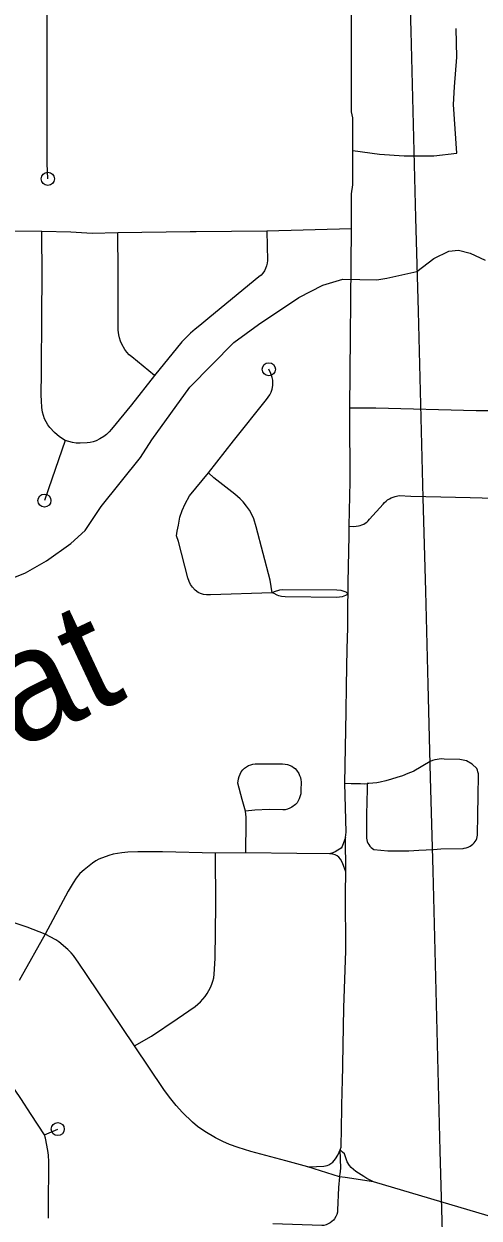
# Model space of a CAD drawing. Extents: x -19 to 366, y -4 to 359.
# Drawn here: x 149.023 to 149.352, y 191.956 to 192.818 of the extents above; entities that cross this region are included whole.
import ezdxf

# ---------------------------------------------------------------- set-up
doc = ezdxf.new("R2010")
doc.units = 0
for name, color, linetype in [('R_Striping', 7, 'Continuous'), ('R_Temp Easement', 7, 'Continuous'), ('Sheet Fence', 7, 'Continuous')]:
    doc.layers.add(name, color=color, linetype=linetype)

msp = doc.modelspace()

# ---------------------------------------------------------------- linework, layer by layer
at = {"layer": 'R_Striping'}
for points in [[(149.04058, 192.70639), (149.04015, 192.71759), (149.03974, 192.95611), (149.03993, 192.98698), (149.03982, 192.99127), (149.03949, 192.99535), (149.03889, 192.99941), (149.03808, 193.00342), (149.03702, 193.00737), (149.03574, 193.01126), (149.03421, 193.01506), (149.03045, 193.02338), (149.02659, 193.03072)], [(149.26077, 192.72687), (149.26079, 192.74194), (149.2608, 192.75041), (149.25987, 192.75477), (149.25984, 192.82371), (149.25983, 192.85415)], [(149.26077, 192.72687), (149.27997, 192.72411), (149.29772, 192.72295), (149.31934, 192.72304), (149.33586, 192.72494), (149.33341, 192.76001), (149.33415, 192.77269), (149.33575, 192.7941), (149.33542, 192.8149)], [(149.25976, 192.67035), (149.25974, 192.69553), (149.26071, 192.70219), (149.26074, 192.71543), (149.26077, 192.72687)], [(149.25976, 192.67035), (149.19878, 192.66872)], [(149.25869, 192.54096), (149.25976, 192.67035)], [(149.03634, 192.66851), (149.01573, 192.66868), (148.99584, 192.66862), (148.98112, 192.66891)], [(149.05315, 192.51759), (149.049, 192.52019), (149.04535, 192.52344), (149.04193, 192.5269), (149.04049, 192.5289), (149.03925, 192.53103), (149.03819, 192.53326), (149.03736, 192.53559), (149.03674, 192.53798), (149.03635, 192.54144), (149.03593, 192.5462), (149.03585, 192.55024), (149.03611, 192.56693), (149.03619, 192.60875), (149.03651, 192.63601), (149.03634, 192.66851)], [(149.09118, 192.66736), (149.07246, 192.66685), (149.0571, 192.66799), (149.03634, 192.66851)], [(149.19878, 192.66872), (149.14773, 192.66827), (149.14342, 192.66823), (149.09118, 192.66736)], [(149.11765, 192.56454), (149.1011, 192.57799), (149.09928, 192.57952), (149.09764, 192.58124), (149.09621, 192.58314), (149.09393, 192.58721), (149.09306, 192.58932), (149.09235, 192.59169), (149.09191, 192.59373), (149.09143, 192.59711), (149.09126, 192.60053), (149.09133, 192.63925), (149.09118, 192.66736)], [(149.19878, 192.66872), (149.19918, 192.64738), (149.19898, 192.64544), (149.19851, 192.64355), (149.19781, 192.64173), (149.19689, 192.64001), (149.19578, 192.63842), (149.19447, 192.63698), (149.19297, 192.63572), (149.15742, 192.60656), (149.15035, 192.60062), (149.1469, 192.59791), (149.14358, 192.59503), (149.14042, 192.59198), (149.13742, 192.58878), (149.11765, 192.56454)], [(149.15651, 192.49437), (149.17465, 192.51735), (149.19849, 192.54716), (149.20085, 192.55046), (149.20181, 192.5525), (149.20253, 192.55459), (149.20302, 192.55716), (149.2031, 192.55915), (149.20293, 192.56106), (149.20241, 192.56316), (149.20148, 192.56587), (149.20013, 192.569)], [(149.11765, 192.56454), (149.10095, 192.54338), (149.08661, 192.52572), (149.08489, 192.52376), (149.083, 192.52198), (149.08092, 192.52038), (149.07815, 192.51869), (149.07549, 192.51746), (149.07333, 192.51671), (149.07112, 192.51616), (149.06886, 192.5158), (149.06384, 192.51559), (149.06111, 192.51575), (149.05843, 192.51614), (149.05576, 192.51676), (149.05315, 192.51759)], [(149.25821, 192.45571), (149.25842, 192.46691), (149.2589, 192.48795), (149.25884, 192.50092), (149.25868, 192.52382), (149.25866, 192.52589), (149.25871, 192.53387), (149.25869, 192.54096)], [(149.36272, 192.53895), (149.34985, 192.5391), (149.27738, 192.54083), (149.25869, 192.54096)], [(149.05315, 192.51759), (149.04114, 192.4827), (149.03808, 192.47421)], [(149.13358, 192.44876), (149.13393, 192.45212), (149.13494, 192.45644), (149.13597, 192.46226), (149.13748, 192.467), (149.13968, 192.47195), (149.14287, 192.47767), (149.15651, 192.49437)], [(149.20264, 192.40776), (149.20113, 192.41676), (149.19105, 192.45537), (149.18925, 192.46103), (149.1876, 192.46474), (149.18605, 192.46739), (149.18409, 192.47026), (149.18161, 192.47326), (149.17934, 192.47555), (149.17559, 192.4788), (149.16046, 192.49062), (149.15651, 192.49437)], [(149.25821, 192.45571), (149.26157, 192.45561), (149.26474, 192.45594), (149.26608, 192.45622), (149.26737, 192.45665), (149.26861, 192.45722), (149.26977, 192.45793), (149.27086, 192.45876), (149.27185, 192.4597), (149.27272, 192.46075), (149.27283, 192.46091), (149.28269, 192.47169), (149.28365, 192.47283), (149.28471, 192.47387), (149.28589, 192.47479), (149.28715, 192.4756), (149.28845, 192.47626), (149.28986, 192.4768), (149.29127, 192.47718), (149.2943, 192.47782), (149.30265, 192.47752), (149.32433, 192.477), (149.34541, 192.47638), (149.36292, 192.47594)], [(149.25728, 192.40676), (149.2575, 192.4151), (149.2581, 192.44906), (149.25821, 192.45571)], [(149.155, 192.40629), (149.15298, 192.40658), (149.15086, 192.40719), (149.14908, 192.40799), (149.14699, 192.40963), (149.14499, 192.41169), (149.14363, 192.4136), (149.14254, 192.4159), (149.14164, 192.41852), (149.13483, 192.44481), (149.13358, 192.44876)], [(149.20264, 192.40776), (149.15792, 192.40617), (149.155, 192.40629)], [(149.25728, 192.40676), (149.25605, 192.40816), (149.25459, 192.40867), (149.25226, 192.40926), (149.24933, 192.4095), (149.20977, 192.40979), (149.20774, 192.4096), (149.20392, 192.40848), (149.20264, 192.40776)], [(149.25728, 192.40676), (149.25539, 192.40583), (149.25303, 192.40473), (149.24933, 192.40427), (149.21189, 192.40482), (149.20925, 192.40506), (149.20744, 192.4054), (149.20605, 192.40593), (149.20405, 192.40711), (149.20264, 192.40776)], [(149.25592, 192.3217), (149.2563, 192.34061), (149.25669, 192.36726), (149.25704, 192.38235), (149.2571, 192.40026), (149.25728, 192.40676)], [(149.25509, 192.27035), (149.25592, 192.3217)], [(149.18324, 192.2501), (149.18077, 192.25845), (149.17783, 192.27036), (149.17812, 192.27334), (149.17864, 192.27512), (149.18022, 192.27841), (149.18129, 192.27986), (149.1826, 192.28113), (149.18553, 192.28299), (149.18707, 192.28363), (149.18867, 192.28406), (149.19032, 192.28429), (149.2101, 192.28433), (149.2119, 192.28413), (149.21364, 192.28371), (149.21669, 192.2825), (149.21792, 192.28175), (149.21903, 192.28082), (149.22001, 192.27975), (149.22168, 192.27724), (149.22236, 192.27585), (149.22287, 192.27438), (149.2232, 192.27285), (149.22335, 192.2713), (149.2233, 192.26502), (149.22313, 192.26274), (149.2221, 192.25897), (149.22141, 192.2575), (149.22048, 192.25616), (149.21938, 192.25498), (149.21672, 192.25297), (149.21523, 192.25217), (149.21363, 192.25156), (149.21199, 192.25117), (149.21031, 192.251), (149.20028, 192.25132), (149.19009, 192.25079), (149.18324, 192.2501)], [(149.27111, 192.26998), (149.27115, 192.2661), (149.27059, 192.24776), (149.27067, 192.23068), (149.27087, 192.22952), (149.27122, 192.22827), (149.2717, 192.22708), (149.27233, 192.22596), (149.2731, 192.22492), (149.27395, 192.22397), (149.27493, 192.22313), (149.27601, 192.22241), (149.28599, 192.22141), (149.29868, 192.22141), (149.30121, 192.22158), (149.30852, 192.22206), (149.31902, 192.22253), (149.32433, 192.22297), (149.34046, 192.22318), (149.34123, 192.22331), (149.34269, 192.22367), (149.34412, 192.22417), (149.34548, 192.22482), (149.34652, 192.2255), (149.34749, 192.2263), (149.34834, 192.22721), (149.34909, 192.22821), (149.34972, 192.2293), (149.35019, 192.23046), (149.35053, 192.23167), (149.35073, 192.2329), (149.35092, 192.24774), (149.35136, 192.26095), (149.35147, 192.27628), (149.35137, 192.27718), (149.35112, 192.27843), (149.3507, 192.27964), (149.35017, 192.2808), (149.3469, 192.28408), (149.34292, 192.28642), (149.33799, 192.28747), (149.32668, 192.28776), (149.3249, 192.28783), (149.3232, 192.28774), (149.32153, 192.28751), (149.31988, 192.28712), (149.31826, 192.28659), (149.31669, 192.28592), (149.30473, 192.27898), (149.30443, 192.27885), (149.30054, 192.27721), (149.29661, 192.2757), (149.2926, 192.27433), (149.28856, 192.2731), (149.2845, 192.27201), (149.28038, 192.27107), (149.27812, 192.27066), (149.2752, 192.27027), (149.27227, 192.27002), (149.27111, 192.26998)], [(149.25545, 192.23121), (149.25595, 192.235), (149.25509, 192.27035)], [(149.25509, 192.27035), (149.25964, 192.27014), (149.26637, 192.26998), (149.26933, 192.26993), (149.27111, 192.26998)], [(149.18343, 192.22007), (149.18383, 192.24231), (149.1837, 192.2459), (149.18324, 192.2501)], [(149.03861, 192.16145), (149.02574, 192.16634), (148.99888, 192.17542), (148.99103, 192.17865), (148.98621, 192.18084), (148.98236, 192.18286), (148.98016, 192.18422), (148.979, 192.18493), (148.97254, 192.18956), (148.96618, 192.19495), (148.94271, 192.21765), (148.925, 192.23427)], [(149.25545, 192.23121), (149.25316, 192.22461), (149.25232, 192.22349), (149.24998, 192.22186), (149.24793, 192.22072), (149.24629, 192.22009), (149.2438, 192.21942)], [(149.25565, 192.20639), (149.25545, 192.23121)], [(149.16167, 192.21992), (149.12345, 192.22072), (149.10563, 192.22083), (149.09841, 192.22064), (149.09388, 192.22012), (149.08778, 192.21908), (149.08468, 192.21819), (149.07742, 192.21547), (149.07521, 192.2142), (149.07293, 192.21265), (149.06671, 192.20784), (149.06376, 192.20506), (149.06106, 192.20172), (149.05886, 192.19851), (149.05514, 192.1924), (149.03861, 192.16145)], [(149.10305, 192.08079), (149.11549, 192.08784), (149.13401, 192.10035), (149.14696, 192.10927), (149.14897, 192.11082), (149.15084, 192.11253), (149.15256, 192.11438), (149.15411, 192.11638), (149.15552, 192.11849), (149.15794, 192.1229), (149.15897, 192.12518), (149.15977, 192.12754), (149.16036, 192.12996), (149.16074, 192.13243), (149.16142, 192.14372), (149.1618, 192.18243), (149.16167, 192.21992)], [(149.18343, 192.22007), (149.16167, 192.21992)], [(149.2438, 192.21942), (149.22042, 192.21958), (149.18343, 192.22007)], [(149.25565, 192.20639), (149.25433, 192.2102), (149.25321, 192.21282), (149.25176, 192.21538), (149.25055, 192.217), (149.24953, 192.21787), (149.24792, 192.21862), (149.24625, 192.21906), (149.2438, 192.21942)], [(149.25159, 192.00582), (149.25231, 192.00777), (149.25317, 192.04956), (149.25326, 192.05374), (149.25438, 192.10812), (149.25575, 192.14941), (149.25555, 192.19062), (149.25565, 192.20639)], [(149.03861, 192.16145), (149.02115, 192.13004), (149.01996, 192.12791)], [(149.10305, 192.08079), (149.06847, 192.1322), (149.06304, 192.14053), (149.05901, 192.14606), (149.05746, 192.14786), (149.055, 192.15028), (149.04858, 192.15581), (149.04634, 192.15729), (149.03861, 192.16145)], [(149.21233, 191.99774), (149.18706, 192.0046), (149.178, 192.00741), (149.17171, 192.00966), (149.16681, 192.01174), (149.16159, 192.01443), (149.15381, 192.01902), (149.14873, 192.02248), (149.14496, 192.02573), (149.13788, 192.03276), (149.13321, 192.03784), (149.12841, 192.04365), (149.12441, 192.04931), (149.10305, 192.08079)], [(149.03816, 192.01654), (149.02865, 192.03125), (149.02101, 192.04269), (149.00879, 192.06094), (149.006, 192.06477), (149.00394, 192.0672), (149.00138, 192.06963), (148.99846, 192.07154), (148.99768, 192.07198), (148.99189, 192.0742)], [(149.03816, 192.01654), (149.0477, 192.02073)], [(149.04098, 191.95633), (149.04102, 191.96391), (149.04118, 191.99715), (149.04099, 192.00198), (149.04068, 192.00534), (149.03892, 192.01428), (149.03816, 192.01654)], [(149.22818, 191.99341), (149.23445, 191.99365), (149.23972, 191.99406), (149.24226, 191.99449), (149.24339, 191.99495), (149.24622, 191.99694), (149.24823, 191.99916), (149.24997, 192.00196), (149.25159, 192.00582)], [(149.25106, 191.98626), (149.25159, 191.98828), (149.25201, 191.99257), (149.25159, 192.00582)], [(149.27561, 191.98267), (149.27085, 191.98512), (149.2686, 191.98647), (149.26302, 191.99022), (149.2596, 191.99301), (149.25825, 191.99455), (149.25673, 191.99712), (149.25466, 192.00282), (149.25339, 192.00412), (149.25159, 192.00582)], [(149.22818, 191.99341), (149.21233, 191.99774)], [(149.25106, 191.98626), (149.22818, 191.99341)], [(149.25106, 191.98626), (149.25044, 191.97855), (149.24981, 191.96223), (149.24958, 191.96066), (149.24912, 191.95914), (149.24848, 191.9577), (149.24759, 191.95588), (149.24669, 191.9551), (149.24556, 191.954), (149.24429, 191.95305), (149.24291, 191.95226), (149.24146, 191.95166), (149.23993, 191.95125), (149.23835, 191.95103), (149.20298, 191.95225)], [(149.27561, 191.98267), (149.25515, 191.98566), (149.25106, 191.98626)], [(149.35857, 191.95815), (149.27561, 191.98267)]]:
    msp.add_lwpolyline(points, dxfattribs=at)
for centre in [(149.04058, 192.70639), (149.20013, 192.569), (149.03808, 192.47421), (149.0477, 192.02073)]:
    msp.add_circle(centre, 0.00473, dxfattribs=at)
at = {"layer": 'R_Temp Easement'}
for points in [[(149.30702, 192.63962), (149.31923, 192.64903), (149.33017, 192.65424), (149.33717, 192.65487), (149.34552, 192.65265), (149.35636, 192.6478)], [(149.0066, 192.41484), (149.02435, 192.42201), (149.03962, 192.43067), (149.05713, 192.44333), (149.06747, 192.45271), (149.07906, 192.47007), (149.10755, 192.50539), (149.11559, 192.51797), (149.14311, 192.55613), (149.17485, 192.58826), (149.19254, 192.60131), (149.22174, 192.6207), (149.23909, 192.62976), (149.25345, 192.63405), (149.27809, 192.6335), (149.28528, 192.6347), (149.30702, 192.63962)]]:
    msp.add_lwpolyline(points, dxfattribs=at)
at = {"layer": 'Sheet Fence'}
for points in [[(154.11585, 1.87092), (153.9063, 10.48743), (153.69602, 19.10409), (153.48501, 27.72087), (153.27327, 36.3378), (153.0608, 44.95486), (152.84759, 53.57206), (152.63366, 62.1894), (152.419, 70.80688), (152.20362, 79.42449), (151.98751, 88.04225), (151.77068, 96.66014), (151.55312, 105.27817), (151.33484, 113.89634), (151.11584, 122.51465), (150.89612, 131.13311), (150.67568, 139.7517), (150.45452, 148.37043), (150.23264, 156.98931), (150.01005, 165.60832), (149.78674, 174.22748), (149.56272, 182.84677), (149.33799, 191.46621), (149.11254, 200.0858), (148.88638, 208.70552), (148.65952, 217.32539), (148.43194, 225.9454), (148.20366, 234.56555), (147.97466, 243.18584), (147.74497, 251.80628), (147.51457, 260.42687), (147.28346, 269.04759), (147.05165, 277.66846), (146.81914, 286.28948), (146.58593, 294.91064), (146.35202, 303.53194), (146.11742, 312.15339), (145.88211, 320.77499), (145.64611, 329.39673), (145.40941, 338.01861), (145.17202, 346.64065)], [(0, 189.51617), (7.11214, 189.52059), (14.22427, 189.53386), (21.33637, 189.55597), (28.44845, 189.58693), (35.56048, 189.62672), (42.67245, 189.67537), (49.78436, 189.73285), (56.89619, 189.79918), (64.00793, 189.87436), (71.11958, 189.95838), (78.23111, 190.05124), (85.34253, 190.15294), (92.45381, 190.26349), (99.56495, 190.38288), (106.67593, 190.51112), (113.78675, 190.6482), (120.89739, 190.79412), (128.00785, 190.94888), (135.11811, 191.11248), (142.22816, 191.28493), (149.33799, 191.46621), (156.44759, 191.65634), (163.55694, 191.85531), (170.66605, 192.06312), (177.77489, 192.27977), (184.88345, 192.50526), (191.99173, 192.73959), (199.09971, 192.98276), (206.20739, 193.23477), (213.31474, 193.49561), (220.42177, 193.7653), (227.52845, 194.04382), (234.63479, 194.33118), (241.74076, 194.62738), (248.84635, 194.93241), (255.95157, 195.24628), (263.05638, 195.56898), (270.16079, 195.90052), (277.26478, 196.24089), (284.36834, 196.5901), (291.47147, 196.94814), (298.57414, 197.31501), (305.67635, 197.69072), (312.77809, 198.07525), (319.87934, 198.46862), (326.9801, 198.87082), (334.08035, 199.28185), (341.18009, 199.7017)]]:
    msp.add_spline(points, degree=3, dxfattribs=at)

# ---------------------------------------------------------------- texts
at = {"layer": 'R_Temp Easement'}
msp.add_text('Flat', height=0.08, rotation=25.09709, dxfattribs=at).set_placement((148.93758, 192.25679))

doc.saveas('drawing.dxf')
